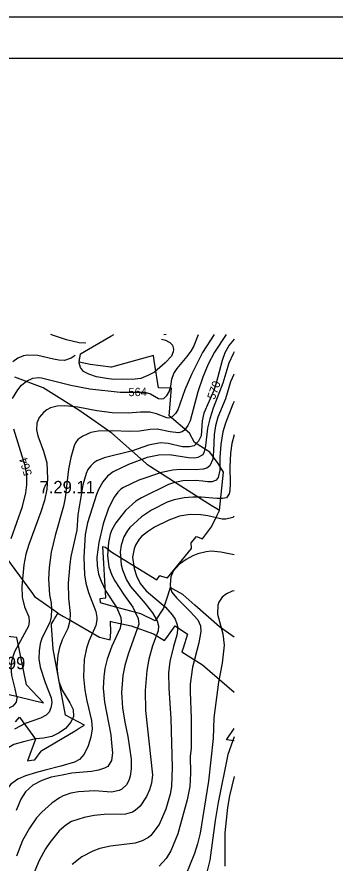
# Model space of a CAD drawing. Extents: x -709584 to -702006, y -1161789 to -1157496.
# Drawn here: x -705114 to -704729, y -1158520 to -1157496 of the extents above; entities that cross this region are included whole.
import ezdxf

# ---------------------------------------------------------------- set-up
doc = ezdxf.new("R2010")
doc.units = 0
for name, color, linetype in [('120_vrstevnice hlavní', 7, 'Continuous'), ('121_vrstevnice hlavní_popis', 7, 'Continuous'), ('122_vrstevnice základní', 7, 'Continuous'), ('408_BPEJ_linie', 7, 'Continuous'), ('409_BPEJ_popis', 7, 'Continuous'), ('800_mřížka', 7, 'Continuous')]:
    doc.layers.add(name, color=color, linetype=linetype)

msp = doc.modelspace()

# ---------------------------------------------------------------- linework, layer by layer
at = {"layer": '120_vrstevnice hlavní'}
for points in [[(-705030.2, -1157891.2), (-705038.6, -1157890.6), (-705053.9, -1157887.1), (-705069.3, -1157881.7), (-705072.7, -1157880.6)], [(-704851.2, -1157886.2), (-704857, -1157893.5), (-704862.3, -1157902.6), (-704865.8, -1157911.8), (-704872.8, -1157939.2), (-704875.8, -1157948.4), (-704887.6, -1157975.8), (-704889.6, -1157985), (-704891.1, -1158002.9), (-704894.3, -1158009.5), (-704899.6, -1158015), (-704905.2, -1158016.6), (-704913.7, -1158016.3), (-704930.9, -1158012.3), (-704940.1, -1158011.6), (-704954.6, -1158014.5), (-704974.1, -1158021.2), (-705008.1, -1158029.9), (-705017, -1158033.5), (-705020.6, -1158035.8), (-705024.4, -1158039.3), (-705027.9, -1158043.9), (-705030, -1158048.5), (-705033.9, -1158062.2), (-705040, -1158098.8), (-705041.3, -1158117.1), (-705048.3, -1158149.2), (-705049.7, -1158158.3), (-705051.8, -1158181.2), (-705051.2, -1158199.5), (-705049.2, -1158217.8), (-705049.7, -1158227), (-705052.2, -1158236.1), (-705058.8, -1158249.9), (-705062, -1158259), (-705064.1, -1158268.2), (-705065.3, -1158281.9), (-705064.6, -1158291.1), (-705062.8, -1158300.2), (-705059, -1158310.6), (-705049.6, -1158325.9), (-705045.6, -1158334.2)], [(-704851.2, -1158100.4), (-704852.8, -1158101.8), (-704861.4, -1158104), (-704865.7, -1158103.7), (-704882.9, -1158099.8), (-704891.4, -1158098.6), (-704904.3, -1158098.3), (-704917.2, -1158100.1), (-704930, -1158105), (-704947.2, -1158113.7), (-704955.8, -1158119), (-704963.1, -1158125), (-704965.9, -1158128.2), (-704970.2, -1158135.3), (-704971.9, -1158139.7), (-704973.8, -1158149.8), (-704971.9, -1158163.5), (-704969.2, -1158172.6), (-704964.7, -1158181.8), (-704957.4, -1158190.7), (-704934.1, -1158210.4), (-704925.9, -1158219.4), (-704922.6, -1158224.8), (-704920.3, -1158230.4), (-704919.3, -1158235), (-704920.5, -1158244.1), (-704924.5, -1158257.9), (-704928.8, -1158276.2), (-704930.6, -1158289.9), (-704930.2, -1158308.2), (-704927.5, -1158344.8), (-704925.9, -1158404.3), (-704926.9, -1158427.2), (-704928.6, -1158436.4), (-704933.5, -1158454.7), (-704941.8, -1158473), (-704951.8, -1158486.5), (-704954.6, -1158488.8), (-704962.1, -1158492.8), (-704970.7, -1158495.7), (-705000.7, -1158499.4), (-705013.6, -1158502.3), (-705022.1, -1158505.4), (-705035, -1158512.4), (-705047, -1158521.6)], [(-705045.6, -1158334.2), (-705045.3, -1158342.5), (-705048.6, -1158349.5), (-705054.8, -1158357.1), (-705062.5, -1158362.4), (-705071.6, -1158366.7), (-705081.4, -1158368.6), (-705091.1, -1158369.4), (-705105.7, -1158373), (-705117.2, -1158376.5), (-705126.2, -1158381.6), (-705136.7, -1158390.5), (-705143.8, -1158399.7), (-705148.9, -1158409.3), (-705153, -1158419.3), (-705157.1, -1158432.6), (-705162.3, -1158455.4), (-705167.4, -1158478.9), (-705171.9, -1158498.2), (-705173.7, -1158525.6)]]:
    msp.add_lwpolyline(points, dxfattribs=at)
at = {"layer": '122_vrstevnice základní'}
for points in [[(-705119.1, -1157958.1), (-705112.5, -1157947.4), (-705108.2, -1157941.8), (-705102.2, -1157936.8), (-705094.2, -1157933.5), (-705087.4, -1157932.7), (-705083.9, -1157932.9), (-705048.5, -1157941.7), (-705025.6, -1157946.1), (-704989, -1157950.1), (-704959.2, -1157950.1), (-704952.4, -1157952.3), (-704942.6, -1157958), (-704938.6, -1157958.4), (-704936.3, -1157957.8), (-704932.5, -1157954.4), (-704929.8, -1157949.8), (-704927.8, -1157943), (-704926.5, -1157934.4), (-704924.2, -1157927.7), (-704920.2, -1157921.5), (-704907.9, -1157907.2), (-704902.9, -1157900.5), (-704900.3, -1157895.8), (-704894.1, -1157880.6)], [(-704860.7, -1157880.7), (-704875, -1157902.1), (-704882.7, -1157916.4), (-704889.1, -1157932.1), (-704895, -1157950), (-704904.4, -1157985), (-704907, -1157990.7), (-704911.2, -1157996.4), (-704914, -1157998.2), (-704918.3, -1157999.3), (-704928.3, -1157998.4), (-704944.1, -1157995.2), (-704952.6, -1157995.4), (-704965.5, -1157997.3), (-704977, -1157998), (-704998.4, -1157997), (-705015.6, -1157997.4), (-705024.2, -1157998.9), (-705033.9, -1158003.3), (-705039.9, -1158007.7), (-705042.7, -1158011.5), (-705044.5, -1158015), (-705048.5, -1158029.3), (-705051.3, -1158043.6), (-705055.3, -1158078), (-705057.3, -1158088), (-705067.3, -1158123.7), (-705072.1, -1158143.7), (-705074.6, -1158162.3), (-705075.3, -1158176.6), (-705074.2, -1158195.5), (-705072.3, -1158205.5), (-705071.9, -1158212.7), (-705072.3, -1158222.1), (-705073.8, -1158229), (-705083.6, -1158247.9), (-705085.6, -1158254.7), (-705086.9, -1158263.3), (-705087.1, -1158272.7), (-705085.5, -1158282.8), (-705079.6, -1158301.3), (-705072.2, -1158319.9), (-705071.5, -1158325.7), (-705072.6, -1158332.2), (-705074.8, -1158337.4), (-705078.2, -1158341.1), (-705085.1, -1158344.4), (-705103.7, -1158351), (-705116.5, -1158357.7)], [(-704875.4, -1157880.7), (-704889.3, -1157902.5), (-704902.6, -1157928.8), (-704910.6, -1157947.5), (-704919.2, -1157971.6), (-704922, -1157976.1), (-704926.9, -1157980.9), (-704930, -1157981.6), (-704932.3, -1157981.3), (-704944.9, -1157976.3), (-704952.9, -1157974.4), (-704964.4, -1157974.6), (-704979.2, -1157975.8), (-704998.7, -1157975.4), (-705017, -1157972.8), (-705039.9, -1157968.3), (-705055.9, -1157966.8), (-705065.1, -1157967.4), (-705073.1, -1157969.3), (-705077.5, -1157971.6), (-705081.2, -1157974.4), (-705086.8, -1157980.9), (-705089.7, -1157987.6), (-705089.9, -1157995.9), (-705088.2, -1158003), (-705081.6, -1158021.6), (-705077.6, -1158035.9), (-705076.8, -1158054.8), (-705077.6, -1158067.7), (-705080.2, -1158081.4)], [(-704933.3, -1157880.6), (-704936.1, -1157881.1)], [(-704938.9, -1157886.1), (-704934, -1157887.3), (-704928.7, -1157890.1), (-704925.8, -1157893.6), (-704924.6, -1157898.2), (-704924.9, -1157901.7), (-704926.9, -1157906.6), (-704934.6, -1157915), (-704947.5, -1157926.1), (-704955.3, -1157930.3), (-704963.9, -1157933.6), (-704974.4, -1157934.9), (-704985.6, -1157934.7), (-704996.5, -1157934.8)], [(-704851.2, -1157901.5), (-704852.5, -1157903.8), (-704857.7, -1157915.2), (-704864.7, -1157939.5), (-704876.6, -1157969.6), (-704880.6, -1157982.4), (-704883.3, -1157993.9), (-704885.7, -1158015.3), (-704887.4, -1158022.5), (-704889, -1158025.9), (-704894.9, -1158029.1), (-704899.2, -1158030.1), (-704906.3, -1158029.8), (-704929.2, -1158026.2), (-704942.1, -1158026.6), (-704956.4, -1158029.3), (-704979, -1158037.9), (-704997.3, -1158046.8), (-705004.3, -1158051.9), (-705009.8, -1158058.7), (-705015.1, -1158068.2), (-705017.4, -1158074), (-705028.2, -1158108.3), (-705031, -1158122.6), (-705032.9, -1158149.8), (-705031.9, -1158171.2), (-705030.3, -1158181.2), (-705027.3, -1158192.7), (-705018.4, -1158215.4), (-705016.9, -1158223), (-705016.9, -1158225.8), (-705018.3, -1158232.4), (-705026.6, -1158251.3), (-705029.6, -1158259.9), (-705032.2, -1158273.6), (-705033.2, -1158294.5), (-705031.7, -1158310.5), (-705029.2, -1158323.4)], [(-705043.4, -1157906.1), (-705048.2, -1157909.2), (-705056, -1157911.8), (-705062.9, -1157911.7), (-705069.6, -1157910.3), (-705088.5, -1157906.1), (-705100.5, -1157905.5), (-705105.7, -1157906.3), (-705112.5, -1157909.1), (-705118.7, -1157913.5)], [(-704996.5, -1157934.8), (-705005.4, -1157933.7), (-705017.3, -1157931.6), (-705026.6, -1157928.6), (-705033, -1157925.1), (-705036.9, -1157920.3), (-705038.4, -1157914.9), (-705038.2, -1157909.5)], [(-704851.2, -1157928.6), (-704851.4, -1157928.9), (-704855.7, -1157937.7), (-704861.7, -1157958.4), (-704870.7, -1157980.7), (-704873.7, -1157991), (-704875.3, -1158001.3), (-704876, -1158021.6), (-704877.1, -1158031.3), (-704880.6, -1158039.3), (-704884, -1158042.2), (-704888.6, -1158043.4), (-704897.7, -1158044.1), (-704916, -1158043.9), (-704925.2, -1158044.8), (-704938.9, -1158047.4), (-704966.4, -1158056.9), (-704984.7, -1158065.5), (-704988.1, -1158067.7), (-704991.7, -1158071.1), (-704996.3, -1158077.2), (-705002.8, -1158090.7), (-705009.3, -1158109.7), (-705014.7, -1158132), (-705017.1, -1158150), (-705016.6, -1158160.1), (-705014.9, -1158170.3), (-705012, -1158178.9), (-705006.1, -1158190.9), (-704992.7, -1158211), (-704988.1, -1158223), (-704987.5, -1158228.1), (-704989, -1158235.8), (-704998.8, -1158257.3), (-705004.7, -1158273), (-705007.4, -1158284.5), (-705008.7, -1158294.5), (-705009.3, -1158308.2), (-705008, -1158325.1), (-705000.1, -1158364.6), (-704999.3, -1158374.9), (-704998.1, -1158386.6), (-704999.3, -1158395.9), (-705003.6, -1158402.9), (-705007.8, -1158405.1), (-705015.2, -1158407.3), (-705023.6, -1158409.1), (-705033, -1158409.9), (-705047.4, -1158411.2), (-705058.9, -1158413.4), (-705072.2, -1158416), (-705083.6, -1158420.1), (-705094.2, -1158425.5), (-705103.2, -1158433.7), (-705108.9, -1158442.4), (-705114.5, -1158456.1)], [(-704851.2, -1157961.6), (-704852.7, -1157964.8), (-704861.7, -1157987.9), (-704864.7, -1157998.2), (-704867.3, -1158013.6), (-704868.3, -1158029.1), (-704868.3, -1158044.5), (-704870.3, -1158053.5), (-704873, -1158056.9), (-704877.7, -1158058.9), (-704883.4, -1158058.9), (-704889.1, -1158057.8), (-704898.3, -1158057.2), (-704913.2, -1158057.5), (-704924.6, -1158059.8), (-704930.3, -1158061.9), (-704963.2, -1158078.2), (-704969.8, -1158082.3), (-704982.4, -1158093.3), (-704994.3, -1158108.3), (-704999, -1158116.6), (-705000.8, -1158122), (-705003, -1158132.3), (-705004.3, -1158147.8), (-705002.6, -1158161.5), (-704998.8, -1158171.8), (-704995.3, -1158178.6), (-704984.8, -1158194.7), (-704973.4, -1158210.4), (-704967.2, -1158224.1), (-704966.4, -1158230.8), (-704979.4, -1158267), (-704983.4, -1158280.8), (-704985.8, -1158292.8), (-704987.4, -1158313.4), (-704986.1, -1158332.2), (-704983.4, -1158349.4), (-704979.7, -1158366.6), (-704975.7, -1158394), (-704975.5, -1158406), (-704976.7, -1158414.6), (-704978.4, -1158419.8), (-704981.4, -1158425.1), (-704986.7, -1158430.3), (-704990.1, -1158432.2), (-704999.3, -1158433.9), (-705019.9, -1158432.6), (-705039.3, -1158433.6), (-705048.5, -1158435.4), (-705057.6, -1158438.5), (-705062.2, -1158440.8), (-705071.3, -1158447.2), (-705083.5, -1158458.2), (-705089.8, -1158465.2), (-705098.4, -1158477.5), (-705106.7, -1158492.7), (-705114.1, -1158511.6)], [(-705120.5, -1158127.2), (-705107, -1158088.4), (-705102.8, -1158072.2), (-705101.5, -1158062.2), (-705101.7, -1158050.8), (-705103.5, -1158039.3), (-705117.5, -1157995)], [(-704851.2, -1158001.7), (-704854, -1158012.2), (-704855.7, -1158024.2), (-704856.5, -1158040.5), (-704855.8, -1158060.8), (-704856.4, -1158069.4), (-704857.3, -1158073.4), (-704860.4, -1158078), (-704865.1, -1158078.8), (-704872, -1158079), (-704890.9, -1158077.2), (-704901.2, -1158077.2), (-704911.5, -1158078.2), (-704923.5, -1158080.7), (-704932, -1158083.5), (-704950.9, -1158092.8), (-704962.9, -1158101), (-704977.2, -1158114.1), (-704980.5, -1158118.4), (-704984.4, -1158125.2), (-704987.8, -1158135.2), (-704989, -1158143.2), (-704987.5, -1158159.2), (-704986, -1158165.2), (-704981.1, -1158177.2), (-704976.4, -1158185.2), (-704966.5, -1158197.2), (-704958.5, -1158205.8), (-704949.9, -1158217), (-704944.3, -1158227), (-704942.6, -1158233), (-704943.1, -1158239), (-704949.9, -1158257), (-704954.2, -1158273), (-704956.5, -1158287), (-704958.5, -1158311.1), (-704958.4, -1158335.1), (-704949.8, -1158413.2), (-704950.9, -1158423.2), (-704953.4, -1158431.2), (-704956.9, -1158439.2), (-704964.9, -1158451.1), (-704970.7, -1158456.2), (-704973.8, -1158458.1), (-704982.4, -1158460.8), (-705008.1, -1158461.1), (-705020.1, -1158462.4), (-705032.2, -1158464.5), (-705047.6, -1158469.5), (-705054.5, -1158473.8), (-705062.5, -1158481), (-705073.9, -1158494.8), (-705079.1, -1158502.7), (-705086.8, -1158516.7), (-705096.1, -1158538.8)], [(-705080.2, -1158081.4), (-705084.6, -1158095.1), (-705099.4, -1158134.6), (-705102.7, -1158146.3), (-705105.2, -1158159.2), (-705107.8, -1158185.2), (-705107.2, -1158198.1), (-705104.4, -1158210.1), (-705099.4, -1158222.1), (-705098.7, -1158227.8), (-705099.8, -1158233.3), (-705116.4, -1158264.2), (-705120.1, -1158275.6), (-705120.8, -1158282.8), (-705120.3, -1158292.8), (-705116.1, -1158309.2), (-705114.9, -1158314.7), (-705113.9, -1158320), (-705114.6, -1158325.3), (-705118.4, -1158329.9), (-705124.1, -1158332.8), (-705129.6, -1158334.4), (-705133, -1158334.5)], [(-704851.2, -1158147.2), (-704867.1, -1158143.9), (-704879.1, -1158142.7), (-704885.1, -1158143.3), (-704895.2, -1158145.9), (-704901.2, -1158148.3), (-704909.2, -1158152.8), (-704917.2, -1158158.5), (-704924.8, -1158166.9), (-704927.8, -1158173.8), (-704928.6, -1158182.9), (-704928, -1158187.5)], [(-704928, -1158187.5), (-704926.3, -1158192.1), (-704921, -1158198.9), (-704904.2, -1158215.5), (-704895.2, -1158225.8), (-704891.9, -1158232.7), (-704891.3, -1158239.6), (-704893.7, -1158253.3), (-704901.3, -1158283), (-704904.2, -1158303.6), (-704904.4, -1158312.8), (-704903, -1158344.8), (-704903.2, -1158381.4), (-704904.3, -1158390.6), (-704904, -1158411.2), (-704904.6, -1158427.2), (-704908, -1158443.2), (-704919.3, -1158484.4), (-704927.6, -1158505), (-704933.2, -1158514.2), (-704941.8, -1158523.4)], [(-704851.2, -1158190.5), (-704853.7, -1158191.1), (-704860.5, -1158194.1), (-704865.7, -1158198.2), (-704869.8, -1158204.2), (-704871, -1158207.8), (-704871.1, -1158218.7), (-704864.7, -1158242.7), (-704863.3, -1158256.4), (-704865.5, -1158278.2), (-704870, -1158301.1), (-704875.6, -1158344), (-704876.4, -1158369.1), (-704882.3, -1158420.9), (-704892.3, -1158483.8), (-704895.4, -1158496.7), (-704899.2, -1158508.1), (-704909.7, -1158533.9)], [(-705029.2, -1158323.4), (-705023.6, -1158347.5), (-705022.8, -1158357.6), (-705024.2, -1158367.6), (-705027.5, -1158378.2), (-705032.4, -1158388.1), (-705038.1, -1158394.7), (-705044, -1158397.8), (-705060.6, -1158402.6), (-705079.5, -1158407.4), (-705090.1, -1158410.4), (-705103.2, -1158414.1), (-705112.5, -1158418.2), (-705120.8, -1158424.5), (-705125.8, -1158430.5), (-705130.8, -1158440.2), (-705136.4, -1158453.1), (-705150, -1158487.8), (-705158.6, -1158523.9)], [(-704851.2, -1158367), (-704858.7, -1158388.3), (-704870.3, -1158446.4), (-704874, -1158468.4), (-704880.4, -1158516.4), (-704888.4, -1158548.5)], [(-704851.2, -1158414.9), (-704856.8, -1158438.6), (-704859.3, -1158452.4), (-704862.4, -1158483.3), (-704862.4, -1158523.6)]]:
    msp.add_lwpolyline(points, dxfattribs=at)
at = {"layer": '408_BPEJ_linie'}
for points in [[(-704869, -1158093.5), (-704864, -1158047), (-704870.5, -1158036.5), (-704880.5, -1158023), (-704899, -1158011), (-704905, -1158000), (-704929.5, -1157979), (-704927, -1157945.5), (-704942.5, -1157945), (-704947.6, -1157912.1), (-704948.5, -1157906), (-704999.5, -1157920), (-705000, -1157919.9), (-705025, -1157917), (-705038.5, -1157914), (-705037, -1157904), (-705000, -1157882.6), (-704996.6, -1157880.6)], [(-704869, -1158093.5), (-704872.1, -1158091.5), (-704878.9, -1158087.2), (-704890.9, -1158079.5), (-704902.1, -1158072.4), (-704952.1, -1158040.5), (-704956, -1158038), (-704957.6, -1158036.6), (-704998.9, -1158000), (-705000, -1157999), (-705023.2, -1157983), (-705039, -1157972), (-705075.6, -1157949), (-705082, -1157945), (-705116, -1157932)], [(-704851.2, -1158246.4), (-704868.8, -1158234), (-704898.7, -1158207.7), (-704913, -1158195.1), (-704928.3, -1158186.4), (-704931.8, -1158196.9), (-704935.4, -1158207.7), (-704936.6, -1158211.4), (-704946.6, -1158226.8), (-704964.1, -1158218.3), (-705000, -1158208.5), (-705002.8, -1158207.7), (-705012.8, -1158205), (-705013.2, -1158199.7), (-705006, -1158199), (-705009.7, -1158136.8), (-705006.7, -1158137.9), (-705000, -1158142.8), (-704995.6, -1158146), (-704967.4, -1158163.1), (-704944.4, -1158177.1), (-704940.9, -1158172), (-704939.5, -1158173), (-704931.5, -1158175), (-704902.5, -1158139.5), (-704903, -1158132.5), (-704896.5, -1158125), (-704889.5, -1158127.5), (-704878.5, -1158113), (-704871.8, -1158099.2), (-704869.8, -1158095.2), (-704869.4, -1158094.3), (-704869, -1158093.5)], [(-705064, -1158217.5), (-705077.9, -1158207.7), (-705091, -1158198.5), (-705094.5, -1158193.7), (-705152, -1158116), (-705155, -1158107), (-705156.3, -1158102.6), (-705158, -1158096.8)], [(-705115.2, -1158349), (-705110.5, -1158343.5), (-705091, -1158370), (-705101, -1158396), (-705096, -1158395.4), (-705092, -1158395), (-705084.3, -1158384.5), (-705084, -1158384), (-705083.6, -1158383.8), (-705043.4, -1158359.8), (-705038.3, -1158356.8), (-705032, -1158353), (-705055, -1158341), (-705070, -1158261), (-705071.9, -1158232.5), (-705072, -1158230.5), (-705069.2, -1158226), (-705068.2, -1158224.3), (-705066.3, -1158221.2), (-705064, -1158217.5)], [(-705064, -1158217.5), (-705057.2, -1158221.5), (-705051.2, -1158224.9), (-705014, -1158246.5), (-705001, -1158250), (-705000, -1158240.5), (-705000.6, -1158227.4), (-705000, -1158227.6), (-704975.4, -1158232.9), (-704948.4, -1158242.6), (-704935.4, -1158250.8), (-704932.6, -1158247), (-704922.3, -1158232.9), (-704907.5, -1158242.8), (-704912.9, -1158259.8), (-704914.3, -1158264.2), (-704889.5, -1158279.9), (-704851.2, -1158313.1)], [(-705113.6, -1158246.9), (-705143, -1158243.8), (-705149.5, -1158268.5), (-705150, -1158283), (-705152.5, -1158300), (-705156.5, -1158308), (-705081.5, -1158326.2), (-705102.1, -1158304.3), (-705113.6, -1158246.9)], [(-704851.2, -1158371.8), (-704860.2, -1158370.7), (-704851.2, -1158357.2)]]:
    msp.add_lwpolyline(points, dxfattribs=at)
at = {"layer": '800_mřížka'}
for points in [[(-702006.5, -1161765.5), (-709584.1, -1161765.5), (-709584.1, -1157496.5), (-702006.5, -1157496.5)], [(-702056.5, -1161715.5), (-709534.1, -1161715.5), (-709534.1, -1157546.5), (-702056.5, -1157546.5)]]:
    msp.add_lwpolyline(points, close=True, dxfattribs=at)

# ---------------------------------------------------------------- texts
at = {"layer": '121_vrstevnice hlavní_popis'}
for s, rotation, p in [('570', 70.4438, (-704874.7, -1157960)), ('564', 0.2806, (-704978.9, -1157955.1)), ('564', 106.5874, (-705095.2, -1158049.7))]:
    msp.add_text(s, height=10, rotation=rotation, dxfattribs=at).set_placement(p)
at = {"layer": '409_BPEJ_popis'}
for s, p in [('7.29.11', (-705086.3, -1158072.6)), ('99', (-705125.8, -1158285.3))]:
    msp.add_text(s, height=15, dxfattribs=at).set_placement(p)

doc.saveas('drawing.dxf')
